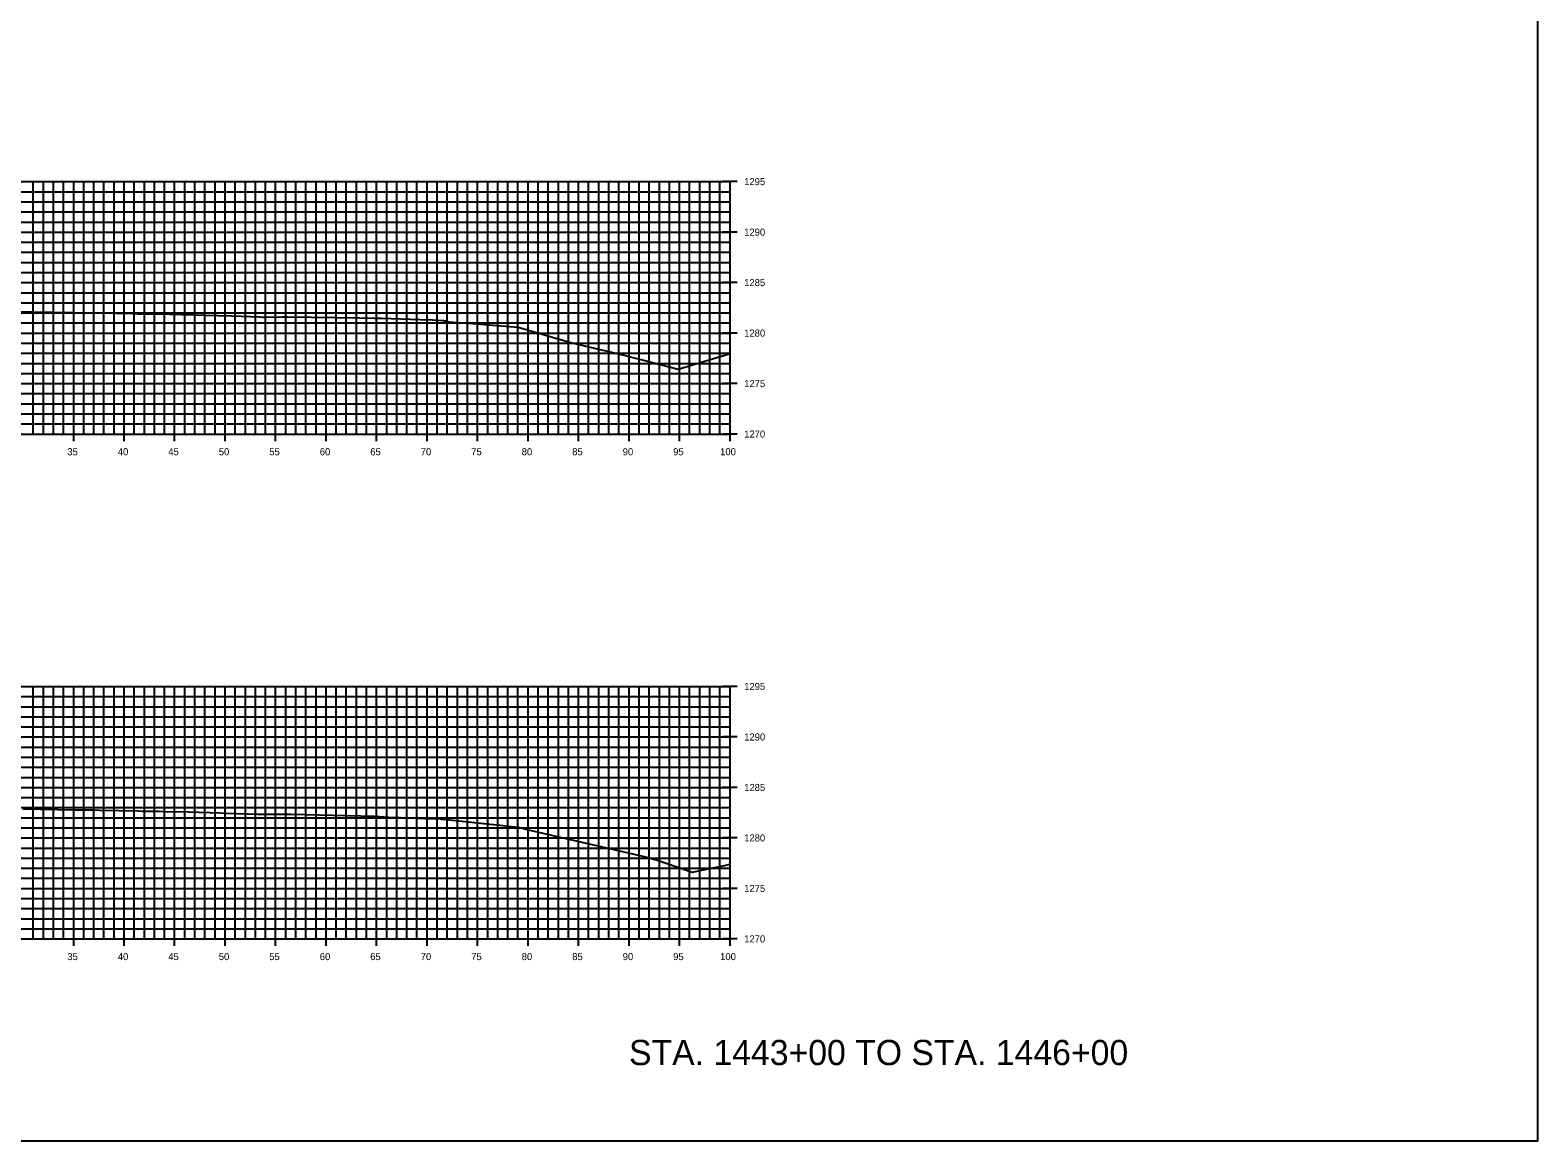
# Model space of a CAD drawing. Extents: x 674939 to 678919, y 750652 to 765176.
# Drawn here: x 678769.2 to 678918.5, y 758972.6 to 759082.6 of the extents above; entities that cross this region are included whole.
import ezdxf

# ---------------------------------------------------------------- set-up
doc = ezdxf.new("R2010")
doc.units = 0
for name, color, linetype in [('Level 10', 7, 'Continuous'), ('Level 20', 7, 'Continuous'), ('Level 21', 7, 'Continuous'), ('Level 4', 7, 'Continuous'), ('Level 8', 7, 'Continuous'), ('Level 9', 7, 'Continuous')]:
    doc.layers.add(name, color=color, linetype=linetype)

msp = doc.modelspace()

# ---------------------------------------------------------------- linework, layer by layer
at = {"layer": 'Level 10'}
for points in [[(678768.27, 759054.69), (678769.6, 759054.67), (678775.57, 759054.57), (678776, 759054.55), (678779.38, 759054.48), (678779.89, 759054.47), (678780.21, 759054.45), (678780.29, 759054.44), (678780.41, 759054.45), (678781.05, 759054.47), (678781.87, 759054.45), (678787.82, 759054.29), (678789.2, 759054.25), (678791.93, 759054.15), (678792.25, 759054.13), (678792.45, 759054.13), (678794.21, 759054.16), (678794.72, 759054.16), (678801.81, 759054.05), (678803.33, 759054.03), (678803.39, 759054.03), (678804.01, 759054.02), (678807.86, 759053.89), (678809.05, 759053.85), (678810.17, 759053.8), (678810.25, 759053.77), (678810.35, 759053.76), (678810.67, 759053.68), (678813.02, 759053.5), (678817.54, 759053.13), (678822.87, 759051.59), (678827.48, 759050.48), (678830.09, 759049.82), (678833.41, 759048.96), (678838.53, 759050.52)], [(678768.49, 759005.42), (678773.67, 759005.35), (678774.57, 759005.34), (678775.44, 759005.32), (678776.12, 759005.3), (678779.92, 759005.23), (678779.97, 759005.22), (678780.32, 759005.21), (678780.46, 759005.21), (678782.01, 759005.2), (678782.53, 759005.18), (678784.95, 759005.12), (678788.05, 759005.03), (678788.66, 759005.01), (678791.76, 759004.91), (678792.09, 759004.9), (678792.15, 759004.89), (678792.23, 759004.9), (678793.95, 759004.91), (678795.05, 759004.89), (678803.33, 759004.69), (678803.72, 759004.68), (678803.81, 759004.67), (678803.83, 759004.67), (678805.13, 759004.58), (678805.9, 759004.56), (678808.31, 759004.49), (678809.86, 759004.43), (678809.96, 759004.42), (678810.13, 759004.4), (678816.03, 759003.77), (678816.86, 759003.68), (678817.71, 759003.58), (678818.71, 759003.33), (678830.15, 759000.69), (678831.45, 759000.3), (678834.77, 758999.17), (678837.98, 758999.81), (678838.53, 758999.95)]]:
    msp.add_lwpolyline(points, dxfattribs=at)
at = {"layer": 'Level 20'}
for p, q in [((678638.53, 759067.55), (678838.53, 759067.55)), ((678769.53, 759042.55), (678769.53, 759067.55)), ((678770.53, 759042.55), (678770.53, 759067.55)), ((678771.53, 759042.55), (678771.53, 759067.55)), ((678772.53, 759042.55), (678772.53, 759067.55)), ((678773.53, 759042.55), (678773.53, 759067.55)), ((678774.53, 759042.55), (678774.53, 759067.55)), ((678775.53, 759042.55), (678775.53, 759067.55)), ((678776.53, 759042.55), (678776.53, 759067.55)), ((678777.53, 759042.55), (678777.53, 759067.55)), ((678778.53, 759042.55), (678778.53, 759067.55)), ((678779.53, 759042.55), (678779.53, 759067.55)), ((678780.53, 759042.55), (678780.53, 759067.55)), ((678781.53, 759042.55), (678781.53, 759067.55)), ((678782.53, 759042.55), (678782.53, 759067.55)), ((678783.53, 759042.55), (678783.53, 759067.55)), ((678784.53, 759042.55), (678784.53, 759067.55)), ((678785.53, 759042.55), (678785.53, 759067.55)), ((678786.53, 759042.55), (678786.53, 759067.55)), ((678787.53, 759042.55), (678787.53, 759067.55)), ((678788.53, 759042.55), (678788.53, 759067.55)), ((678789.53, 759042.55), (678789.53, 759067.55)), ((678790.53, 759042.55), (678790.53, 759067.55)), ((678791.53, 759042.55), (678791.53, 759067.55)), ((678792.53, 759042.55), (678792.53, 759067.55)), ((678793.53, 759042.55), (678793.53, 759067.55)), ((678794.53, 759042.55), (678794.53, 759067.55)), ((678795.53, 759042.55), (678795.53, 759067.55)), ((678796.53, 759042.55), (678796.53, 759067.55)), ((678797.53, 759042.55), (678797.53, 759067.55)), ((678798.53, 759042.55), (678798.53, 759067.55)), ((678799.53, 759042.55), (678799.53, 759067.55)), ((678800.53, 759042.55), (678800.53, 759067.55)), ((678801.53, 759042.55), (678801.53, 759067.55)), ((678802.53, 759042.55), (678802.53, 759067.55)), ((678803.53, 759042.55), (678803.53, 759067.55)), ((678804.53, 759042.55), (678804.53, 759067.55)), ((678805.53, 759042.55), (678805.53, 759067.55)), ((678806.53, 759042.55), (678806.53, 759067.55)), ((678807.53, 759042.55), (678807.53, 759067.55)), ((678808.53, 759042.55), (678808.53, 759067.55)), ((678809.53, 759042.55), (678809.53, 759067.55)), ((678810.53, 759042.55), (678810.53, 759067.55)), ((678811.53, 759042.55), (678811.53, 759067.55)), ((678812.53, 759042.55), (678812.53, 759067.55)), ((678813.53, 759042.55), (678813.53, 759067.55)), ((678814.53, 759042.55), (678814.53, 759067.55)), ((678815.53, 759042.55), (678815.53, 759067.55)), ((678816.53, 759042.55), (678816.53, 759067.55)), ((678817.53, 759042.55), (678817.53, 759067.55)), ((678818.53, 759042.55), (678818.53, 759067.55)), ((678819.53, 759042.55), (678819.53, 759067.55)), ((678820.53, 759042.55), (678820.53, 759067.55)), ((678821.53, 759042.55), (678821.53, 759067.55)), ((678822.53, 759042.55), (678822.53, 759067.55)), ((678823.53, 759042.55), (678823.53, 759067.55)), ((678824.53, 759042.55), (678824.53, 759067.55)), ((678825.53, 759042.55), (678825.53, 759067.55)), ((678826.53, 759042.55), (678826.53, 759067.55)), ((678827.53, 759042.55), (678827.53, 759067.55)), ((678828.53, 759042.55), (678828.53, 759067.55)), ((678829.53, 759042.55), (678829.53, 759067.55)), ((678830.53, 759042.55), (678830.53, 759067.55)), ((678831.53, 759042.55), (678831.53, 759067.55)), ((678832.53, 759042.55), (678832.53, 759067.55)), ((678833.53, 759042.55), (678833.53, 759067.55)), ((678834.53, 759042.55), (678834.53, 759067.55)), ((678835.53, 759042.55), (678835.53, 759067.55)), ((678836.53, 759042.55), (678836.53, 759067.55)), ((678837.53, 759042.55), (678837.53, 759067.55)), ((678838.53, 759042.55), (678838.53, 759067.55)), ((678638.53, 759066.55), (678838.53, 759066.55)), ((678638.53, 759065.55), (678838.53, 759065.55)), ((678638.53, 759064.55), (678838.53, 759064.55)), ((678638.53, 759063.55), (678838.53, 759063.55)), ((678638.53, 759062.55), (678838.53, 759062.55)), ((678638.53, 759061.55), (678838.53, 759061.55)), ((678638.53, 759060.55), (678838.53, 759060.55)), ((678638.53, 759059.55), (678838.53, 759059.55)), ((678638.53, 759058.55), (678838.53, 759058.55)), ((678638.53, 759057.55), (678838.53, 759057.55)), ((678638.53, 759056.55), (678838.53, 759056.55)), ((678638.53, 759055.55), (678838.53, 759055.55)), ((678638.53, 759054.55), (678838.53, 759054.55)), ((678638.53, 759053.55), (678838.53, 759053.55)), ((678638.53, 759052.55), (678838.53, 759052.55)), ((678638.53, 759051.55), (678838.53, 759051.55)), ((678638.53, 759050.55), (678838.53, 759050.55)), ((678638.53, 759049.55), (678838.53, 759049.55)), ((678638.53, 759048.55), (678838.53, 759048.55)), ((678638.53, 759047.55), (678838.53, 759047.55)), ((678638.53, 759046.55), (678838.53, 759046.55)), ((678638.53, 759045.55), (678838.53, 759045.55)), ((678638.53, 759044.55), (678838.53, 759044.55)), ((678638.53, 759043.55), (678838.53, 759043.55)), ((678638.53, 759042.55), (678838.53, 759042.55)), ((678638.53, 759017.55), (678838.53, 759017.55)), ((678638.53, 759016.55), (678838.53, 759016.55)), ((678769.53, 758992.55), (678769.53, 759017.55)), ((678770.53, 758992.55), (678770.53, 759017.55)), ((678771.53, 758992.55), (678771.53, 759017.55)), ((678772.53, 758992.55), (678772.53, 759017.55)), ((678773.53, 758992.55), (678773.53, 759017.55)), ((678774.53, 758992.55), (678774.53, 759017.55)), ((678775.53, 758992.55), (678775.53, 759017.55)), ((678776.53, 758992.55), (678776.53, 759017.55)), ((678777.53, 758992.55), (678777.53, 759017.55)), ((678778.53, 758992.55), (678778.53, 759017.55)), ((678779.53, 758992.55), (678779.53, 759017.55)), ((678780.53, 758992.55), (678780.53, 759017.55)), ((678781.53, 758992.55), (678781.53, 759017.55)), ((678782.53, 758992.55), (678782.53, 759017.55)), ((678783.53, 758992.55), (678783.53, 759017.55)), ((678784.53, 758992.55), (678784.53, 759017.55)), ((678785.53, 758992.55), (678785.53, 759017.55)), ((678786.53, 758992.55), (678786.53, 759017.55)), ((678787.53, 758992.55), (678787.53, 759017.55)), ((678788.53, 758992.55), (678788.53, 759017.55)), ((678789.53, 758992.55), (678789.53, 759017.55)), ((678790.53, 758992.55), (678790.53, 759017.55)), ((678791.53, 758992.55), (678791.53, 759017.55)), ((678792.53, 758992.55), (678792.53, 759017.55)), ((678793.53, 758992.55), (678793.53, 759017.55)), ((678794.53, 758992.55), (678794.53, 759017.55)), ((678795.53, 758992.55), (678795.53, 759017.55)), ((678796.53, 758992.55), (678796.53, 759017.55)), ((678797.53, 758992.55), (678797.53, 759017.55)), ((678798.53, 758992.55), (678798.53, 759017.55)), ((678799.53, 758992.55), (678799.53, 759017.55)), ((678800.53, 758992.55), (678800.53, 759017.55)), ((678801.53, 758992.55), (678801.53, 759017.55)), ((678802.53, 758992.55), (678802.53, 759017.55)), ((678803.53, 758992.55), (678803.53, 759017.55)), ((678804.53, 758992.55), (678804.53, 759017.55)), ((678805.53, 758992.55), (678805.53, 759017.55)), ((678806.53, 758992.55), (678806.53, 759017.55)), ((678807.53, 758992.55), (678807.53, 759017.55)), ((678808.53, 758992.55), (678808.53, 759017.55)), ((678809.53, 758992.55), (678809.53, 759017.55)), ((678810.53, 758992.55), (678810.53, 759017.55)), ((678811.53, 758992.55), (678811.53, 759017.55)), ((678812.53, 758992.55), (678812.53, 759017.55)), ((678813.53, 758992.55), (678813.53, 759017.55)), ((678814.53, 758992.55), (678814.53, 759017.55)), ((678815.53, 758992.55), (678815.53, 759017.55)), ((678816.53, 758992.55), (678816.53, 759017.55)), ((678817.53, 758992.55), (678817.53, 759017.55)), ((678818.53, 758992.55), (678818.53, 759017.55)), ((678819.53, 758992.55), (678819.53, 759017.55)), ((678820.53, 758992.55), (678820.53, 759017.55)), ((678821.53, 758992.55), (678821.53, 759017.55)), ((678822.53, 758992.55), (678822.53, 759017.55)), ((678823.53, 758992.55), (678823.53, 759017.55)), ((678824.53, 758992.55), (678824.53, 759017.55)), ((678825.53, 758992.55), (678825.53, 759017.55)), ((678826.53, 758992.55), (678826.53, 759017.55)), ((678827.53, 758992.55), (678827.53, 759017.55)), ((678828.53, 758992.55), (678828.53, 759017.55)), ((678829.53, 758992.55), (678829.53, 759017.55)), ((678830.53, 758992.55), (678830.53, 759017.55)), ((678831.53, 758992.55), (678831.53, 759017.55)), ((678832.53, 758992.55), (678832.53, 759017.55)), ((678833.53, 758992.55), (678833.53, 759017.55)), ((678834.53, 758992.55), (678834.53, 759017.55)), ((678835.53, 758992.55), (678835.53, 759017.55)), ((678836.53, 758992.55), (678836.53, 759017.55)), ((678837.53, 758992.55), (678837.53, 759017.55)), ((678838.53, 758992.55), (678838.53, 759017.55)), ((678638.53, 759015.55), (678838.53, 759015.55)), ((678638.53, 759014.55), (678838.53, 759014.55)), ((678638.53, 759013.55), (678838.53, 759013.55)), ((678638.53, 759012.55), (678838.53, 759012.55)), ((678638.53, 759011.55), (678838.53, 759011.55)), ((678638.53, 759010.55), (678838.53, 759010.55)), ((678638.53, 759009.55), (678838.53, 759009.55)), ((678638.53, 759008.55), (678838.53, 759008.55)), ((678638.53, 759007.55), (678838.53, 759007.55)), ((678638.53, 759006.55), (678838.53, 759006.55)), ((678638.53, 759005.55), (678838.53, 759005.55)), ((678638.53, 759004.55), (678838.53, 759004.55)), ((678638.53, 759003.55), (678838.53, 759003.55)), ((678638.53, 759002.55), (678838.53, 759002.55)), ((678638.53, 759001.55), (678838.53, 759001.55)), ((678638.53, 759000.55), (678838.53, 759000.55)), ((678638.53, 758999.55), (678838.53, 758999.55)), ((678638.53, 758998.55), (678838.53, 758998.55)), ((678638.53, 758997.55), (678838.53, 758997.55)), ((678638.53, 758996.55), (678838.53, 758996.55)), ((678638.53, 758995.55), (678838.53, 758995.55)), ((678638.53, 758994.55), (678838.53, 758994.55)), ((678638.53, 758993.55), (678838.53, 758993.55)), ((678638.53, 758992.55), (678838.53, 758992.55))]:
    msp.add_line(p, q, dxfattribs=at)
at = {"layer": 'Level 4'}
msp.add_lwpolyline([(678578.53, 758972.55), (678918.53, 758972.55), (678918.53, 759192.55), (678578.53, 759192.55)], close=True, dxfattribs=at)
at = {"layer": 'Level 8'}
for p, q in [((678839.23, 759067.55), (678837.83, 759067.55)), ((678838.53, 759042.55), (678838.53, 759067.55)), ((678839.23, 759062.55), (678837.83, 759062.55)), ((678839.23, 759057.55), (678837.83, 759057.55)), ((678839.23, 759052.55), (678837.83, 759052.55)), ((678839.23, 759047.55), (678837.83, 759047.55)), ((678773.53, 759041.85), (678773.53, 759043.25)), ((678778.53, 759041.85), (678778.53, 759043.25)), ((678783.53, 759041.85), (678783.53, 759043.25)), ((678788.53, 759041.85), (678788.53, 759043.25)), ((678793.53, 759041.85), (678793.53, 759043.25)), ((678798.53, 759041.85), (678798.53, 759043.25)), ((678803.53, 759041.85), (678803.53, 759043.25)), ((678808.53, 759041.85), (678808.53, 759043.25)), ((678813.53, 759041.85), (678813.53, 759043.25)), ((678818.53, 759041.85), (678818.53, 759043.25)), ((678823.53, 759041.85), (678823.53, 759043.25)), ((678828.53, 759041.85), (678828.53, 759043.25)), ((678833.53, 759041.85), (678833.53, 759043.25)), ((678838.53, 759041.85), (678838.53, 759043.25)), ((678638.53, 759042.55), (678838.53, 759042.55)), ((678839.23, 759042.55), (678837.83, 759042.55)), ((678839.23, 759017.55), (678837.83, 759017.55)), ((678838.53, 758992.55), (678838.53, 759017.55)), ((678839.23, 759012.55), (678837.83, 759012.55)), ((678839.23, 759007.55), (678837.83, 759007.55)), ((678839.23, 759002.55), (678837.83, 759002.55)), ((678839.23, 758997.55), (678837.83, 758997.55)), ((678638.53, 758992.55), (678838.53, 758992.55)), ((678773.53, 758991.85), (678773.53, 758993.25)), ((678778.53, 758991.85), (678778.53, 758993.25)), ((678783.53, 758991.85), (678783.53, 758993.25)), ((678788.53, 758991.85), (678788.53, 758993.25)), ((678793.53, 758991.85), (678793.53, 758993.25)), ((678798.53, 758991.85), (678798.53, 758993.25)), ((678803.53, 758991.85), (678803.53, 758993.25)), ((678808.53, 758991.85), (678808.53, 758993.25)), ((678813.53, 758991.85), (678813.53, 758993.25)), ((678818.53, 758991.85), (678818.53, 758993.25)), ((678823.53, 758991.85), (678823.53, 758993.25)), ((678828.53, 758991.85), (678828.53, 758993.25)), ((678833.53, 758991.85), (678833.53, 758993.25)), ((678839.23, 758992.55), (678837.83, 758992.55)), ((678838.53, 758991.85), (678838.53, 758993.25))]:
    msp.add_line(p, q, dxfattribs=at)

# ---------------------------------------------------------------- texts
at = {"layer": 'Level 21'}
msp.add_text('STA. 1443+00 TO STA. 1446+00', height=2.5, dxfattribs=at).set_placement((678828.53, 758980.05))
at = {"layer": 'Level 9'}
for s, p in [('1295', (678839.93, 759067.2)), ('1290', (678839.93, 759062.2)), ('1285', (678839.93, 759057.2)), ('1280', (678839.93, 759052.2)), ('1275', (678839.93, 759047.2)), ('1270', (678839.93, 759042.2)), ('35', (678772.9, 759040.45)), ('40', (678777.9, 759040.45)), ('45', (678782.9, 759040.45)), ('50', (678787.9, 759040.45)), ('55', (678792.9, 759040.45)), ('60', (678797.9, 759040.45)), ('65', (678802.9, 759040.45)), ('70', (678807.9, 759040.45)), ('75', (678812.9, 759040.45)), ('80', (678817.9, 759040.45)), ('85', (678822.9, 759040.45)), ('90', (678827.9, 759040.45)), ('95', (678832.9, 759040.45)), ('100', (678837.55, 759040.45)), ('1295', (678839.93, 759017.2)), ('1290', (678839.93, 759012.2)), ('1285', (678839.93, 759007.2)), ('1280', (678839.93, 759002.2)), ('1275', (678839.93, 758997.2)), ('1270', (678839.93, 758992.2)), ('35', (678772.9, 758990.45)), ('40', (678777.9, 758990.45)), ('45', (678782.9, 758990.45)), ('50', (678787.9, 758990.45)), ('55', (678792.9, 758990.45)), ('60', (678797.9, 758990.45)), ('65', (678802.9, 758990.45)), ('70', (678807.9, 758990.45)), ('75', (678812.9, 758990.45)), ('80', (678817.9, 758990.45)), ('85', (678822.9, 758990.45)), ('90', (678827.9, 758990.45)), ('95', (678832.9, 758990.45)), ('100', (678837.55, 758990.45))]:
    msp.add_text(s, height=0.7, dxfattribs=at).set_placement(p)

doc.saveas('drawing.dxf')
